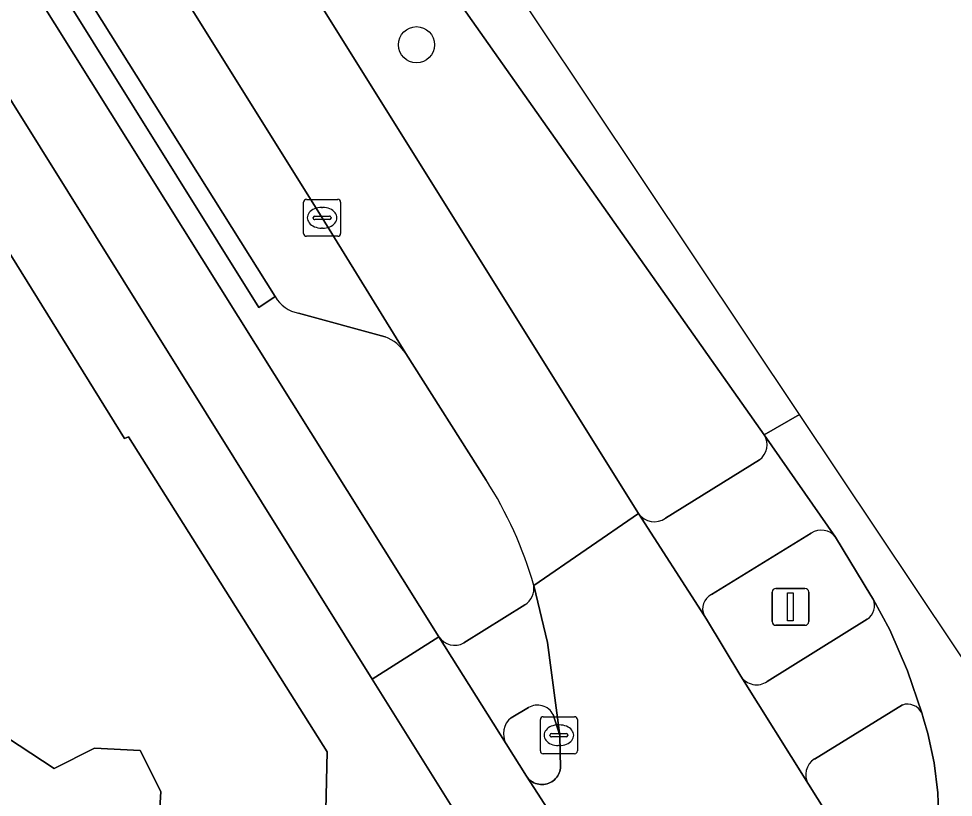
# Model space of a CAD drawing. Extents: x 159279 to 160377, y 384531 to 385888.
# Drawn here: x 160143.5 to 160168.81, y 385077.44 to 385098.53 of the extents above; entities that cross this region are included whole.
import ezdxf

# ---------------------------------------------------------------- set-up
doc = ezdxf.new("R2010")
doc.units = 0
for name, color, linetype in [('IMGEO_Berm_groen', 7, 'Continuous'), ('IMGEO_Berm_open', 7, 'Continuous'), ('IMGEO_Boom', 7, 'Continuous'), ('IMGEO_Erf', 7, 'Continuous'), ('IMGEO_Fietspad_gesloten', 7, 'Continuous'), ('IMGEO_Fietspad_open', 7, 'Continuous'), ('IMGEO_Kolk', 7, 'Continuous'), ('IMGEO_Lichtmast', 7, 'Continuous'), ('IMGEO_Pand', 7, 'Continuous'), ('IMGEO_Parkeervlak_open', 7, 'Continuous'), ('IMGEO_Rijbaan_regionaal_gesloten', 7, 'Continuous'), ('IMGEO_Verkeerseiland_open', 7, 'Continuous'), ('IMGEO_Voetpad_open', 7, 'Continuous')]:
    doc.layers.add(name, color=color, linetype=linetype)

msp = doc.modelspace()

# ---------------------------------------------------------------- linework, layer by layer
at = {"layer": 'IMGEO_Berm_groen'}
for points in [[(160060.3, 385250), (160056.379, 385256.259), (160041.474, 385280.079), (160032.146, 385294.986), (160029.824, 385293.488), (160038.813, 385280.096), (160039.367, 385279.265), (160039.605, 385278.885), (160050.878, 385260.86), (160054.758, 385254.582), (160057.468, 385250), (160061.923, 385242.469), (160095.214, 385189.279), (160111.784, 385162.734), (160119.532, 385150.339), (160120.221, 385149.237), (160121.468, 385147.241), (160122.263, 385145.969), (160149.117, 385103.006), (160160.288, 385085.126)], [(160163.692, 385087.254), (160151.553, 385104.486), (160124.606, 385147.424), (160123.808, 385148.694), (160122.55, 385150.699), (160121.859, 385151.8), (160097.724, 385190.257), (160060.3, 385250)], [(160161.018, 385084.997), (160163.56, 385086.582)]]:
    msp.add_lwpolyline(points, dxfattribs=at)
for centre, radius, start, end in [((160163.279, 385086.986), 0.492, 304.7986, 32.9753), ((160160.719, 385085.433), 0.529, 215.4509, 304.5063)]:
    msp.add_arc(centre, radius, start, end, dxfattribs=at)
at = {"layer": 'IMGEO_Berm_open'}
for points in [[(160056.041, 385242.015), (160051.033, 385250), (160049.745, 385252.054), (160049.318, 385251.767), (160045.179, 385258.103), (160044.766, 385257.828), (160049.663, 385250), (160055.018, 385241.44), (160094.593, 385178.157), (160106.475, 385159.114), (160143.495, 385099.967), (160154.882, 385081.787)], [(160150.447, 385091.001), (160150.009, 385090.709), (160144.406, 385099.686), (160144.829, 385099.968), (160107.44, 385159.777), (160056.041, 385242.015)], [(160153.424, 385089.91), (160151.081, 385090.553)], [(160156.16, 385086.033), (160153.985, 385089.458)], [(160155.56, 385081.619), (160157.21, 385082.651)]]:
    msp.add_lwpolyline(points, dxfattribs=at)
msp.add_lwpolyline([(160144.829, 385099.968), (160144.406, 385099.686), (160150.009, 385090.709), (160150.447, 385091.001)], close=True, dxfattribs=at)
for centre, radius, start, end in [((160151.245, 385091.457), 0.919, 209.7624, 259.7456), ((160153.02, 385088.835), 1.149, 32.8658, 69.4172), ((160147.102, 385080.213), 10.767, 15.9761, 32.7243), ((160156.914, 385083.107), 0.543, 302.9849, 7.3403), ((160155.311, 385082.065), 0.511, 212.9612, 299.2051)]:
    msp.add_arc(centre, radius, start, end, dxfattribs=at)
at = {"layer": 'IMGEO_Boom'}
msp.add_circle((160154.276, 385097.825), 0.489, dxfattribs=at)
at = {"layer": 'IMGEO_Erf'}
for points in [[(160122.587, 385030.941), (160147.575, 385069.111), (160151.783, 385075.517), (160151.854, 385078.671), (160146.48, 385087.203), (160146.367, 385087.156), (160142.884, 385092.767)], [(160138.159, 385082.351), (160144.466, 385078.22), (160145.557, 385078.771), (160146.791, 385078.702), (160147.349, 385077.597), (160147.279, 385076.347), (160147.534, 385076.18), (160144.266, 385071.189), (160143.392, 385071.761)]]:
    msp.add_lwpolyline(points, dxfattribs=at)
at = {"layer": 'IMGEO_Fietspad_gesloten'}
msp.add_lwpolyline([(160055.018, 385241.44), (160049.663, 385250), (160044.766, 385257.828), (160037.875, 385268.842), (160034.653, 385273.992), (160033.843, 385275.204), (160027.645, 385284.48), (160024.278, 385289.939), (160022.211, 385293.269), (160020.377, 385296.132), (160018.776, 385294.779), (160026.937, 385281.707), (160032.057, 385274.063), (160032.718, 385273.076), (160047.18, 385250), (160053.398, 385240.079), (160092.249, 385177.885), (160104.667, 385158.002), (160141.825, 385098.651), (160153.077, 385080.642), (160154.882, 385081.787), (160143.495, 385099.967), (160106.475, 385159.114), (160094.593, 385178.157)], close=True, dxfattribs=at)
msp.add_lwpolyline([(160169.345, 385059.369), (160163.754, 385067.934), (160162.967, 385069.172), (160157.252, 385078.007), (160156.705, 385078.885), (160154.882, 385081.787), (160153.077, 385080.642), (160153.348, 385080.208), (160155.65, 385076.524), (160160.392, 385069.149), (160162.188, 385066.374), (160166.876, 385059.364), (160179.615, 385038.726)], dxfattribs=at)
at = {"layer": 'IMGEO_Fietspad_open'}
for points in [[(160167.961, 385079.722), (160167.575, 385080.866), (160167.089, 385081.97), (160166.641, 385082.802)], [(160166.483, 385082.261), (160163.774, 385080.575)], [(160163.056, 385080.716), (160164.889, 385077.79)], [(160165.052, 385078.475), (160167.433, 385079.938)]]:
    msp.add_lwpolyline(points, dxfattribs=at)
for centre, radius, start, end in [((160166.229, 385082.629), 0.447, 304.5931, 22.8458), ((160163.485, 385081.002), 0.516, 213.6911, 304.0884), ((160167.573, 385079.527), 0.434, 26.7055, 108.7965), ((160165.314, 385078.051), 0.499, 121.7312, 211.4989)]:
    msp.add_arc(centre, radius, start, end, dxfattribs=at)
at = {"layer": 'IMGEO_Kolk'}
for p, q in [((160151.294, 385093.636), (160152.146, 385093.636)), ((160151.219, 385092.71), (160151.219, 385093.562)), ((160151.707, 385093.416), (160151.732, 385093.416)), ((160152.22, 385093.562), (160152.22, 385092.71)), ((160151.478, 385093.13), (160151.478, 385093.142)), ((160151.521, 385093.179), (160151.919, 385093.179)), ((160151.962, 385093.142), (160151.962, 385093.13)), ((160151.916, 385093.093), (160151.518, 385093.093)), ((160152.146, 385092.636), (160151.294, 385092.636)), ((160151.73, 385092.856), (160151.705, 385092.856)), ((160157.63, 385078.693), (160157.63, 385079.545)), ((160157.705, 385079.619), (160158.557, 385079.619)), ((160158.631, 385079.545), (160158.631, 385078.693)), ((160158.118, 385079.399), (160158.143, 385079.399)), ((160157.889, 385079.113), (160157.889, 385079.125)), ((160158.327, 385079.076), (160157.929, 385079.076)), ((160157.932, 385079.162), (160158.33, 385079.162)), ((160158.373, 385079.125), (160158.373, 385079.113)), ((160158.141, 385078.839), (160158.116, 385078.839)), ((160158.557, 385078.619), (160157.705, 385078.619))]:
    msp.add_line(p, q, dxfattribs=at)
for points in [[(160151.294, 385093.636), (160152.146, 385093.636)], [(160151.219, 385092.71), (160151.219, 385093.562)], [(160152.22, 385093.562), (160152.22, 385092.71)], [(160152.146, 385092.636), (160151.294, 385092.636)], [(160157.63, 385078.693), (160157.63, 385079.545)], [(160157.705, 385079.619), (160158.557, 385079.619)], [(160158.631, 385079.545), (160158.631, 385078.693)], [(160158.557, 385078.619), (160157.705, 385078.619)]]:
    msp.add_lwpolyline(points, dxfattribs=at)
for centre, radius, start, end in [((160151.296, 385093.56), 0.0765, 91.552, 178.448), ((160151.296, 385093.56), 0.0765, 91.552, 178.448), ((160152.144, 385093.56), 0.0765, 1.552, 88.448), ((160152.144, 385093.56), 0.0765, 1.552, 88.448), ((160151.518, 385093.139), 0.0403, 85.8775, 175.7526), ((160151.515, 385093.129), 0.0366, 178.938, 274.7102), ((160151.919, 385093.136), 0.043, 264.8664, 352.4533), ((160151.923, 385093.141), 0.0386, 1.7309, 96.639), ((160151.296, 385092.712), 0.0765, 181.552, 268.448), ((160151.296, 385092.712), 0.0765, 181.552, 268.448), ((160152.144, 385092.712), 0.0765, 271.552, 358.448), ((160152.144, 385092.712), 0.0765, 271.552, 358.448), ((160157.707, 385079.543), 0.0765, 91.552, 178.448), ((160157.707, 385079.543), 0.0765, 91.552, 178.448), ((160158.555, 385079.543), 0.0765, 1.552, 88.448), ((160158.555, 385079.543), 0.0765, 1.552, 88.448), ((160157.929, 385079.122), 0.0403, 85.8775, 175.7526), ((160157.926, 385079.112), 0.0366, 178.938, 274.7102), ((160158.33, 385079.119), 0.043, 264.8664, 352.4533), ((160158.334, 385079.124), 0.0386, 1.7309, 96.639), ((160157.707, 385078.695), 0.0765, 181.552, 268.448), ((160157.707, 385078.695), 0.0765, 181.552, 268.448), ((160158.555, 385078.695), 0.0765, 271.552, 358.448), ((160158.555, 385078.695), 0.0765, 271.552, 358.448)]:
    msp.add_arc(centre, radius, start, end, dxfattribs=at)
for centre, major_axis, ratio, start_param, end_param in [((160151.706, 385093.136), (-0.387, 0.002), 0.722429, 4.712389, 7.853982), ((160151.731, 385093.136), (-0.39, 0.002), 0.717154, 1.570796, 4.712389), ((160158.117, 385079.119), (-0.387, 0.002), 0.722429, 4.712389, 7.853982), ((160158.142, 385079.119), (-0.39, 0.002), 0.717154, 1.570796, 4.712389)]:
    msp.add_ellipse(centre, major_axis=major_axis, ratio=ratio, start_param=start_param, end_param=end_param, dxfattribs=at)
at = {"layer": 'IMGEO_Lichtmast'}
for p, q in [((160164.005, 385083.097), (160164.795, 385083.097)), ((160164.795, 385083.097), (160164.005, 385083.097)), ((160163.905, 385082.197), (160163.905, 385082.997)), ((160163.905, 385082.997), (160163.905, 385082.197)), ((160164.895, 385082.997), (160164.895, 385082.197)), ((160164.895, 385082.197), (160164.895, 385082.997)), ((160164.795, 385082.097), (160164.005, 385082.097)), ((160164.005, 385082.097), (160164.795, 385082.097))]:
    msp.add_line(p, q, dxfattribs=at)
msp.add_lwpolyline([(160164.325, 385082.972), (160164.475, 385082.972), (160164.475, 385082.222), (160164.325, 385082.222), (160164.325, 385082.972)], dxfattribs=at)
for centre, start, end in [((160164.005, 385082.997), 90, 180), ((160164.005, 385082.997), 90, 180), ((160164.795, 385082.997), 0, 90), ((160164.795, 385082.997), 360, 90), ((160164.005, 385082.197), 180, 270), ((160164.005, 385082.197), 180, 270), ((160164.795, 385082.197), 270, 0), ((160164.795, 385082.197), 270, 0)]:
    msp.add_arc(centre, 0.1, start, end, dxfattribs=at)
at = {"layer": 'IMGEO_Pand'}
msp.add_lwpolyline([(160146.791, 385078.702), (160145.557, 385078.771), (160144.466, 385078.22), (160138.159, 385082.351), (160136.481, 385084.838), (160138.138, 385086.642), (160137.903, 385087.961), (160136.799, 385088.666), (160135.451, 385088.413), (160135.388, 385088.514), (160131.148, 385085.866), (160126.586, 385083.016), (160133.226, 385078.582), (160143.392, 385071.761), (160144.266, 385071.189), (160147.534, 385076.18), (160147.279, 385076.347), (160147.349, 385077.597)], close=True, dxfattribs=at)
at = {"layer": 'IMGEO_Parkeervlak_open'}
for points in [[(160086.658, 385197.241), (160075.918, 385214.386), (160065.422, 385231.223), (160057.87, 385243.268), (160054.624, 385248.869), (160053.961, 385250), (160051.974, 385253.392), (160049.745, 385252.054), (160051.033, 385250), (160056.041, 385242.015), (160107.44, 385159.777), (160144.829, 385099.968), (160150.447, 385091.001)], [(160153.985, 385089.458), (160151.721, 385093.137), (160142.455, 385107.973), (160130.856, 385126.536), (160119.158, 385145.208), (160109.333, 385160.973), (160098.02, 385179.058), (160086.658, 385197.241)], [(160151.081, 385090.553), (160153.424, 385089.91)]]:
    msp.add_lwpolyline(points, dxfattribs=at)
for centre, radius, start, end in [((160151.245, 385091.457), 0.919, 209.7624, 259.7456), ((160153.02, 385088.835), 1.149, 32.8658, 69.4172)]:
    msp.add_arc(centre, radius, start, end, dxfattribs=at)
at = {"layer": 'IMGEO_Rijbaan_regionaal_gesloten'}
msp.add_lwpolyline([(160164.649, 385087.808), (160151.876, 385106.938), (160132.353, 385136.178), (160087.33, 385208.396), (160038.311, 385287.118), (160033.754, 385294.437), (160033.753, 385294.437), (160032.146, 385294.986), (160041.474, 385280.079), (160056.379, 385256.259), (160060.3, 385250), (160097.724, 385190.257), (160121.859, 385151.8), (160122.55, 385150.699), (160123.808, 385148.694), (160124.606, 385147.424), (160151.553, 385104.486), (160163.692, 385087.254)], close=True, dxfattribs=at)
for points in [[(160157.453, 385083.176), (160160.288, 385085.126), (160149.117, 385103.006), (160122.263, 385145.969)], [(160142.455, 385107.973), (160151.721, 385093.137), (160153.985, 385089.458), (160156.16, 385086.033)], [(160169.907, 385079.932), (160164.649, 385087.808), (160163.692, 385087.254), (160165.625, 385084.488), (160166.579, 385082.907), (160166.641, 385082.802), (160167.089, 385081.97), (160167.575, 385080.866), (160167.961, 385079.722), (160168.005, 385079.565), (160168.12, 385079.167), (160168.294, 385078.369), (160168.395, 385077.559), (160168.424, 385076.743)], [(160167.188, 385074.13), (160164.889, 385077.79), (160163.056, 385080.716), (160162.124, 385082.264), (160162.062, 385082.361), (160160.288, 385085.126), (160157.453, 385083.176), (160157.822, 385081.635), (160158.157, 385079.111), (160158.175, 385078.227), (160158.167, 385078.183), (160158.156, 385078.14), (160158.14, 385078.097), (160158.121, 385078.056), (160158.098, 385078.017), (160158.071, 385077.98), (160158.042, 385077.945), (160158.009, 385077.914), (160157.974, 385077.885), (160157.936, 385077.86), (160157.896, 385077.838), (160157.855, 385077.819), (160157.812, 385077.805), (160157.768, 385077.794), (160157.723, 385077.788), (160157.677, 385077.785), (160157.632, 385077.787), (160157.587, 385077.792), (160157.543, 385077.802), (160157.499, 385077.815), (160157.457, 385077.833), (160157.417, 385077.854), (160157.379, 385077.878), (160157.343, 385077.906), (160157.31, 385077.937), (160157.279, 385077.971), (160157.252, 385078.007), (160162.967, 385069.172)]]:
    msp.add_lwpolyline(points, dxfattribs=at)
msp.add_arc((160147.102, 385080.213), 10.767, 15.9761, 32.7243, dxfattribs=at)
at = {"layer": 'IMGEO_Verkeerseiland_open'}
for points in [[(160164.96, 385084.589), (160162.265, 385082.929)], [(160166.641, 385082.802), (160166.579, 385082.907), (160165.625, 385084.488)], [(160162.062, 385082.361), (160162.124, 385082.264), (160163.056, 385080.716)], [(160163.774, 385080.575), (160166.483, 385082.261)], [(160157.305, 385079.869), (160156.841, 385079.593)], [(160167.433, 385079.938), (160165.052, 385078.475)], [(160168.424, 385076.743), (160168.395, 385077.559), (160168.294, 385078.369), (160168.12, 385079.167), (160168.005, 385079.565), (160167.961, 385079.722)], [(160156.705, 385078.885), (160157.252, 385078.007), (160157.279, 385077.971), (160157.31, 385077.937), (160157.343, 385077.906), (160157.379, 385077.878), (160157.417, 385077.854), (160157.457, 385077.833), (160157.499, 385077.815), (160157.543, 385077.802), (160157.587, 385077.792), (160157.632, 385077.787), (160157.677, 385077.785), (160157.723, 385077.788), (160157.768, 385077.794), (160157.812, 385077.805), (160157.855, 385077.819), (160157.896, 385077.838), (160157.936, 385077.86), (160157.974, 385077.885), (160158.009, 385077.914), (160158.042, 385077.945), (160158.071, 385077.98), (160158.098, 385078.017), (160158.121, 385078.056), (160158.14, 385078.097), (160158.156, 385078.14), (160158.167, 385078.183), (160158.175, 385078.227), (160158.157, 385079.111), (160157.978, 385079.678)], [(160164.889, 385077.79), (160167.188, 385074.13)]]:
    msp.add_lwpolyline(points, dxfattribs=at)
for centre, radius, start, end in [((160165.238, 385084.18), 0.495, 38.52, 124.2079), ((160162.451, 385082.542), 0.429, 115.6856, 204.9812), ((160166.229, 385082.629), 0.447, 304.5931, 22.8458), ((160163.485, 385081.002), 0.516, 213.6911, 304.0884), ((160157.55, 385079.451), 0.485, 27.9814, 120.3303), ((160167.573, 385079.527), 0.434, 26.7055, 108.7965), ((160157.166, 385079.164), 0.538, 127.1013, 211.1516), ((160165.314, 385078.051), 0.499, 121.7312, 211.4989)]:
    msp.add_arc(centre, radius, start, end, dxfattribs=at)
at = {"layer": 'IMGEO_Voetpad_open'}
for points in [[(160107.067, 385150.26), (160142.116, 385094.216), (160142.791, 385093.137), (160142.977, 385092.839), (160142.884, 385092.767), (160146.367, 385087.156), (160146.48, 385087.203), (160151.854, 385078.671), (160151.783, 385075.517), (160156.018, 385073.125), (160156.123, 385073.453), (160156.197, 385073.79), (160156.241, 385074.131), (160156.254, 385074.476), (160156.237, 385074.82), (160156.189, 385075.161), (160156.11, 385075.497), (160156.002, 385075.824), (160155.865, 385076.14), (160155.7, 385076.443), (160155.65, 385076.524), (160153.348, 385080.208), (160153.077, 385080.642), (160141.825, 385098.651)], [(160165.625, 385084.488), (160163.692, 385087.254)], [(160163.56, 385086.582), (160161.018, 385084.997)], [(160160.288, 385085.126), (160162.062, 385082.361)], [(160162.265, 385082.929), (160164.96, 385084.589)], [(160157.978, 385079.678), (160158.157, 385079.111), (160157.822, 385081.635), (160157.453, 385083.176)], [(160157.21, 385082.651), (160155.56, 385081.619)], [(160154.882, 385081.787), (160156.705, 385078.885)], [(160156.841, 385079.593), (160157.305, 385079.869)]]:
    msp.add_lwpolyline(points, dxfattribs=at)
for centre, radius, start, end in [((160163.279, 385086.986), 0.492, 304.7986, 32.9753), ((160160.719, 385085.433), 0.529, 215.4509, 304.5063), ((160165.238, 385084.18), 0.495, 38.52, 124.2079), ((160156.914, 385083.107), 0.543, 302.9849, 7.3403), ((160162.451, 385082.542), 0.429, 115.6856, 204.9812), ((160155.311, 385082.065), 0.511, 212.9612, 299.2051), ((160157.55, 385079.451), 0.485, 27.9814, 120.3303), ((160157.166, 385079.164), 0.538, 127.1013, 211.1516)]:
    msp.add_arc(centre, radius, start, end, dxfattribs=at)

doc.saveas('drawing.dxf')
